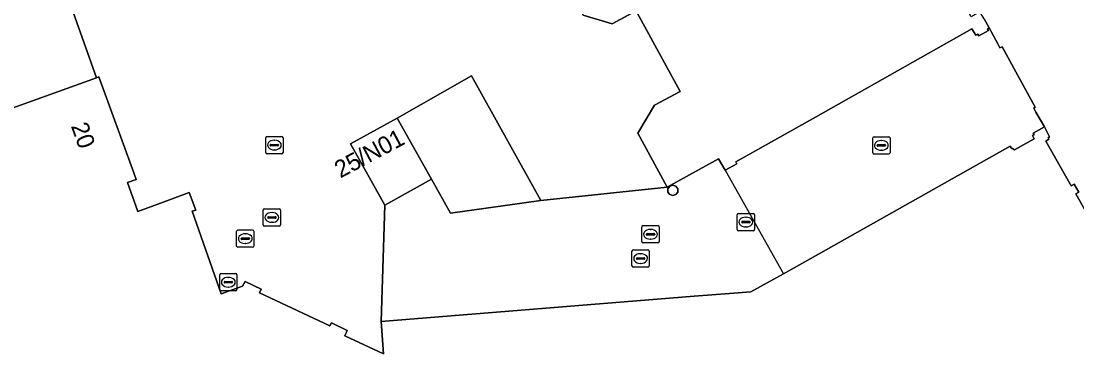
# Model space of a CAD drawing. Extents: x 161087 to 161926, y 382572 to 383873.
# Drawn here: x 161454.1 to 161515.1, y 383360.6 to 383379.8 of the extents above; entities that cross this region are included whole.
import ezdxf

# ---------------------------------------------------------------- set-up
doc = ezdxf.new("R2010")
doc.units = 0
for name, color, linetype in [('IMGEO_Erf', 7, 'Continuous'), ('IMGEO_Kolk', 7, 'Continuous'), ('IMGEO_Pand', 7, 'Continuous'), ('IMGEO_Pand_nummerreeks', 7, 'Continuous'), ('IMGEO_Pand_overbouw', 7, 'Continuous'), ('IMGEO_Rijbaan_lokaal_gesloten', 7, 'Continuous'), ('IMGEO_Rioolput', 7, 'Continuous'), ('IMGEO_Voetpad_open', 7, 'Continuous')]:
    doc.layers.add(name, color=color, linetype=linetype)

msp = doc.modelspace()

# ---------------------------------------------------------------- linework, layer by layer
at = {"layer": 'IMGEO_Erf'}
for points in [[(161449.614, 383401.267), (161458.425, 383376.541), (161458.566, 383376.592), (161460.575, 383371.046), (161460.712, 383370.669), (161460.22, 383370.497), (161460.809, 383368.807), (161461.966, 383369.235), (161463.785, 383369.909), (161464.172, 383368.89), (161463.959, 383368.833), (161465.627, 383364.056), (161466.871, 383364.499), (161467.019, 383364.772), (161467.951, 383364.32), (161467.848, 383364.121), (161471.923, 383362.206), (161472.008, 383362.389), (161472.924, 383361.933), (161472.781, 383361.628), (161475.027, 383360.589), (161474.891, 383362.462), (161475.092, 383369.186), (161473.104, 383372.728), (161475.81, 383374.209), (161480.107, 383376.648), (161484.121, 383369.446), (161491.428, 383370.219), (161489.723, 383373.347), (161490.7, 383374.948), (161492.17, 383375.749), (161489.69, 383380.298)], [(161489.632, 383380.405), (161488.249, 383379.651), (161486.567, 383380.146)]]:
    msp.add_lwpolyline(points, dxfattribs=at)
at = {"layer": 'IMGEO_Kolk'}
for p, q in [((161468.211, 383372.224), (161468.211, 383373.076)), ((161468.286, 383373.15), (161469.138, 383373.15)), ((161468.699, 383372.93), (161468.724, 383372.93)), ((161469.212, 383373.076), (161469.212, 383372.224)), ((161503.312, 383372.208), (161503.312, 383373.06)), ((161503.387, 383373.134), (161504.239, 383373.134)), ((161503.8, 383372.914), (161503.825, 383372.914)), ((161504.313, 383373.06), (161504.313, 383372.208)), ((161468.47, 383372.644), (161468.47, 383372.656)), ((161468.908, 383372.607), (161468.51, 383372.607)), ((161468.513, 383372.693), (161468.911, 383372.693)), ((161468.722, 383372.37), (161468.697, 383372.37)), ((161468.954, 383372.656), (161468.954, 383372.644)), ((161503.571, 383372.628), (161503.571, 383372.64)), ((161504.009, 383372.591), (161503.611, 383372.591)), ((161503.614, 383372.677), (161504.012, 383372.677)), ((161503.823, 383372.354), (161503.798, 383372.354)), ((161504.055, 383372.64), (161504.055, 383372.628)), ((161469.138, 383372.15), (161468.286, 383372.15)), ((161504.239, 383372.134), (161503.387, 383372.134)), ((161495.476, 383367.777), (161495.476, 383368.629)), ((161495.551, 383368.703), (161496.403, 383368.703)), ((161496.477, 383368.629), (161496.477, 383367.777)), ((161495.735, 383368.197), (161495.735, 383368.209)), ((161496.173, 383368.16), (161495.775, 383368.16)), ((161495.778, 383368.246), (161496.176, 383368.246)), ((161495.964, 383368.483), (161495.989, 383368.483)), ((161496.219, 383368.209), (161496.219, 383368.197)), ((161496.403, 383367.703), (161495.551, 383367.703)), ((161495.987, 383367.923), (161495.962, 383367.923))]:
    msp.add_line(p, q, dxfattribs=at)
for points in [[(161468.211, 383372.224), (161468.211, 383373.076)], [(161468.286, 383373.15), (161469.138, 383373.15)], [(161469.212, 383373.076), (161469.212, 383372.224)], [(161503.312, 383372.208), (161503.312, 383373.06)], [(161503.387, 383373.134), (161504.239, 383373.134)], [(161504.313, 383373.06), (161504.313, 383372.208)], [(161469.138, 383372.15), (161468.286, 383372.15)], [(161504.239, 383372.134), (161503.387, 383372.134)], [(161495.476, 383367.777), (161495.476, 383368.629)], [(161495.551, 383368.703), (161496.403, 383368.703)], [(161496.477, 383368.629), (161496.477, 383367.777)], [(161496.403, 383367.703), (161495.551, 383367.703)]]:
    msp.add_lwpolyline(points, dxfattribs=at)
for centre, radius, start, end in [((161468.288, 383373.074), 0.0765, 91.55205, 178.44795), ((161468.288, 383373.074), 0.0765, 91.55205, 178.44795), ((161469.136, 383373.074), 0.0765, 1.55205, 88.44795), ((161469.136, 383373.074), 0.0765, 1.55205, 88.44795), ((161503.389, 383373.058), 0.0765, 91.55205, 178.44795), ((161503.389, 383373.058), 0.0765, 91.55205, 178.44795), ((161504.237, 383373.058), 0.0765, 1.55205, 88.44795), ((161504.237, 383373.058), 0.0765, 1.55205, 88.44795), ((161468.288, 383372.226), 0.0765, 181.55205, 268.44795), ((161468.288, 383372.226), 0.0765, 181.55205, 268.44795), ((161468.51, 383372.653), 0.0403, 85.87752, 175.75265), ((161468.507, 383372.643), 0.0366, 178.93798, 274.71019), ((161468.911, 383372.65), 0.043, 264.86636, 352.45326), ((161468.915, 383372.655), 0.0386, 1.73085, 96.63898), ((161469.136, 383372.226), 0.0765, 271.55205, 358.44795), ((161469.136, 383372.226), 0.0765, 271.55205, 358.44795), ((161503.389, 383372.21), 0.0765, 181.55205, 268.44795), ((161503.389, 383372.21), 0.0765, 181.55205, 268.44795), ((161503.611, 383372.637), 0.0403, 85.87752, 175.75265), ((161503.608, 383372.627), 0.0366, 178.93798, 274.71019), ((161504.012, 383372.634), 0.043, 264.86636, 352.45326), ((161504.016, 383372.639), 0.0386, 1.73085, 96.63898), ((161504.237, 383372.21), 0.0765, 271.55205, 358.44795), ((161504.237, 383372.21), 0.0765, 271.55205, 358.44795), ((161495.553, 383368.627), 0.0765, 91.55205, 178.44795), ((161495.553, 383368.627), 0.0765, 91.55205, 178.44795), ((161496.401, 383368.627), 0.0765, 1.55205, 88.44795), ((161496.401, 383368.627), 0.0765, 1.55205, 88.44795), ((161495.775, 383368.206), 0.0403, 85.87752, 175.75265), ((161495.772, 383368.196), 0.0366, 178.93798, 274.71019), ((161496.176, 383368.203), 0.043, 264.86636, 352.45326), ((161496.18, 383368.208), 0.0386, 1.73085, 96.63898), ((161495.553, 383367.779), 0.0765, 181.55205, 268.44795), ((161495.553, 383367.779), 0.0765, 181.55205, 268.44795), ((161496.401, 383367.779), 0.0765, 271.55205, 358.44795), ((161496.401, 383367.779), 0.0765, 271.55205, 358.44795)]:
    msp.add_arc(centre, radius, start, end, dxfattribs=at)
for centre, major_axis, ratio, start_param, end_param in [((161468.698, 383372.65), (-0.387, 0.002), 0.722429, 4.712389, 7.853982), ((161468.723, 383372.65), (-0.39, 0.002), 0.717154, 1.570796, 4.712389), ((161503.799, 383372.634), (-0.387, 0.002), 0.722429, 4.712389, 7.853982), ((161503.824, 383372.634), (-0.39, 0.002), 0.717154, 1.570796, 4.712389), ((161495.963, 383368.203), (-0.387, 0.002), 0.722429, 4.712389, 7.853982), ((161495.988, 383368.203), (-0.39, 0.002), 0.717154, 1.570796, 4.712389)]:
    msp.add_ellipse(centre, major_axis=major_axis, ratio=ratio, start_param=start_param, end_param=end_param, dxfattribs=at)
at = {"layer": 'IMGEO_Pand'}
for points in [[(161504.697, 383388.733), (161501.105, 383395.27), (161500, 383394.687), (161490.04, 383389.435), (161485.994, 383387.227), (161487.988, 383383.569), (161486.343, 383382.672), (161486.105, 383380.993), (161486.567, 383380.146), (161488.249, 383379.651), (161489.632, 383380.405), (161489.69, 383380.298), (161500, 383386.093)], [(161509.05, 383379.365), (161509.267, 383379.001), (161509.383, 383379.053), (161509.446, 383378.953), (161510.007, 383379.267), (161509.955, 383379.37), (161510.053, 383379.419), (161509.749, 383379.944), (161509.511, 383380.356), (161508.998, 383380.064), (161507.204, 383383.34), (161507.547, 383383.547), (161504.697, 383388.733), (161500, 383386.093), (161489.69, 383380.298), (161492.17, 383375.749), (161490.7, 383374.948), (161489.723, 383373.347), (161491.428, 383370.219), (161494.394, 383371.863), (161494.773, 383371.204), (161495.453, 383371.575), (161495.396, 383371.674), (161500, 383374.267)], [(161477.798, 383370.676), (161478.901, 383368.725), (161484.121, 383369.446), (161480.107, 383376.648), (161475.81, 383374.209)], [(161477.798, 383370.676), (161475.81, 383374.209), (161473.104, 383372.728), (161475.092, 383369.186)], [(161492.043, 383370.125), (161491.934, 383370.275), (161491.758, 383370.332), (161491.582, 383370.275), (161491.473, 383370.125), (161491.473, 383369.939), (161491.582, 383369.789), (161491.758, 383369.732), (161491.934, 383369.789), (161492.043, 383369.939)]]:
    msp.add_lwpolyline(points, close=True, dxfattribs=at)
msp.add_lwpolyline([(161516.51, 383367.278), (161515.05, 383369.829), (161515.23, 383369.93), (161514.965, 383370.4), (161514.785, 383370.299), (161513.33, 383372.876), (161513.497, 383372.985), (161513.459, 383373.069), (161513.537, 383373.133), (161513.243, 383373.713), (161512.595, 383373.335), (161512.654, 383373.249), (161512.559, 383373.197), (161512.651, 383373.009), (161511.511, 383372.377), (161511.316, 383372.486), (161511.257, 383372.581), (161500, 383366.251), (161498.159, 383365.216), (161496.267, 383364.178), (161495.022, 383364.078), (161492.988, 383363.915), (161474.891, 383362.462), (161475.027, 383360.589), (161472.781, 383361.628), (161472.924, 383361.933), (161472.008, 383362.389), (161471.923, 383362.206), (161467.848, 383364.121), (161467.951, 383364.32), (161467.019, 383364.772), (161466.871, 383364.499), (161465.627, 383364.056), (161463.959, 383368.833), (161464.172, 383368.89), (161463.785, 383369.909), (161461.966, 383369.235), (161460.809, 383368.807), (161460.22, 383370.497), (161460.712, 383370.669), (161460.575, 383371.046), (161458.566, 383376.592), (161458.425, 383376.541), (161452.303, 383374.346)], dxfattribs=at)
at = {"layer": 'IMGEO_Pand_overbouw'}
msp.add_lwpolyline([(161494.773, 383371.204), (161498.159, 383365.216), (161500, 383366.251), (161511.257, 383372.581), (161511.316, 383372.486), (161511.511, 383372.377), (161512.651, 383373.009), (161512.559, 383373.197), (161512.654, 383373.249), (161512.595, 383373.335), (161513.243, 383373.713), (161512.741, 383374.556), (161512.628, 383374.788), (161512.698, 383374.836), (161510.802, 383378.333), (161510.672, 383378.273), (161510.539, 383378.491), (161510.053, 383379.419), (161509.955, 383379.37), (161510.007, 383379.267), (161509.446, 383378.953), (161509.383, 383379.053), (161509.267, 383379.001), (161509.05, 383379.365), (161500, 383374.267), (161495.396, 383371.674), (161495.453, 383371.575)], close=True, dxfattribs=at)
at = {"layer": 'IMGEO_Rijbaan_lokaal_gesloten'}
msp.add_lwpolyline([(161452.303, 383374.346), (161458.425, 383376.541), (161449.614, 383401.267)], dxfattribs=at)
for points in [[(161511.257, 383372.581), (161511.316, 383372.486), (161511.511, 383372.377), (161512.651, 383373.009), (161512.559, 383373.197), (161512.654, 383373.249), (161512.595, 383373.335), (161513.243, 383373.713), (161512.741, 383374.556), (161512.628, 383374.788), (161512.698, 383374.836), (161510.802, 383378.333), (161510.672, 383378.273), (161510.539, 383378.491), (161510.053, 383379.419), (161509.955, 383379.37), (161510.007, 383379.267), (161509.446, 383378.953), (161509.383, 383379.053), (161509.267, 383379.001), (161509.05, 383379.365), (161500, 383374.267), (161495.396, 383371.674), (161495.453, 383371.575), (161494.773, 383371.204), (161494.394, 383371.863), (161491.428, 383370.219), (161484.121, 383369.446), (161478.901, 383368.725), (161477.798, 383370.676), (161475.092, 383369.186), (161474.891, 383362.462), (161492.988, 383363.915), (161495.022, 383364.078), (161496.267, 383364.178), (161498.159, 383365.216), (161500, 383366.251)], [(161491.758, 383369.732), (161491.582, 383369.789), (161491.473, 383369.939), (161491.473, 383370.125), (161491.582, 383370.275), (161491.758, 383370.332), (161491.934, 383370.275), (161492.043, 383370.125), (161492.043, 383369.939), (161491.934, 383369.789)]]:
    msp.add_lwpolyline(points, close=True, dxfattribs=at)
at = {"layer": 'IMGEO_Rioolput'}
for p, q in [((161468.067, 383368.042), (161468.067, 383368.894)), ((161468.142, 383368.968), (161468.994, 383368.968)), ((161468.555, 383368.748), (161468.58, 383368.748)), ((161469.068, 383368.894), (161469.068, 383368.042)), ((161468.994, 383367.968), (161468.142, 383367.968)), ((161468.326, 383368.462), (161468.326, 383368.474)), ((161468.764, 383368.425), (161468.366, 383368.425)), ((161468.369, 383368.511), (161468.767, 383368.511)), ((161468.578, 383368.188), (161468.553, 383368.188)), ((161468.81, 383368.474), (161468.81, 383368.462)), ((161490.039, 383367.997), (161490.891, 383367.997)), ((161466.529, 383366.819), (161466.529, 383367.671)), ((161466.604, 383367.745), (161467.456, 383367.745)), ((161467.017, 383367.525), (161467.042, 383367.525)), ((161467.53, 383367.671), (161467.53, 383366.819)), ((161489.964, 383367.071), (161489.964, 383367.923)), ((161490.223, 383367.491), (161490.223, 383367.503)), ((161490.661, 383367.454), (161490.263, 383367.454)), ((161490.266, 383367.54), (161490.664, 383367.54)), ((161490.452, 383367.777), (161490.477, 383367.777)), ((161490.707, 383367.503), (161490.707, 383367.491)), ((161490.965, 383367.923), (161490.965, 383367.071)), ((161467.456, 383366.745), (161466.604, 383366.745)), ((161466.788, 383367.239), (161466.788, 383367.251)), ((161467.226, 383367.202), (161466.828, 383367.202)), ((161466.831, 383367.288), (161467.229, 383367.288)), ((161467.04, 383366.965), (161467.015, 383366.965)), ((161467.272, 383367.251), (161467.272, 383367.239)), ((161490.891, 383366.997), (161490.039, 383366.997)), ((161490.475, 383367.217), (161490.45, 383367.217)), ((161489.39, 383365.671), (161489.39, 383366.523)), ((161489.465, 383366.597), (161490.317, 383366.597)), ((161489.649, 383366.091), (161489.649, 383366.103)), ((161489.692, 383366.14), (161490.09, 383366.14)), ((161489.878, 383366.377), (161489.903, 383366.377)), ((161490.133, 383366.103), (161490.133, 383366.091)), ((161490.391, 383366.523), (161490.391, 383365.671)), ((161490.317, 383365.597), (161489.465, 383365.597)), ((161490.087, 383366.054), (161489.689, 383366.054)), ((161489.901, 383365.817), (161489.876, 383365.817)), ((161465.548, 383364.303), (161465.548, 383365.155)), ((161465.623, 383365.229), (161466.475, 383365.229)), ((161466.036, 383365.009), (161466.061, 383365.009)), ((161466.549, 383365.155), (161466.549, 383364.303)), ((161465.807, 383364.723), (161465.807, 383364.735)), ((161466.245, 383364.686), (161465.847, 383364.686)), ((161465.85, 383364.772), (161466.248, 383364.772)), ((161466.059, 383364.449), (161466.034, 383364.449)), ((161466.291, 383364.735), (161466.291, 383364.723)), ((161466.475, 383364.229), (161465.623, 383364.229))]:
    msp.add_line(p, q, dxfattribs=at)
for points in [[(161468.067, 383368.042), (161468.067, 383368.894)], [(161468.142, 383368.968), (161468.994, 383368.968)], [(161469.068, 383368.894), (161469.068, 383368.042)], [(161468.994, 383367.968), (161468.142, 383367.968)], [(161490.039, 383367.997), (161490.891, 383367.997)], [(161466.529, 383366.819), (161466.529, 383367.671)], [(161466.604, 383367.745), (161467.456, 383367.745)], [(161467.53, 383367.671), (161467.53, 383366.819)], [(161489.964, 383367.071), (161489.964, 383367.923)], [(161490.965, 383367.923), (161490.965, 383367.071)], [(161467.456, 383366.745), (161466.604, 383366.745)], [(161490.891, 383366.997), (161490.039, 383366.997)], [(161489.39, 383365.671), (161489.39, 383366.523)], [(161489.465, 383366.597), (161490.317, 383366.597)], [(161490.391, 383366.523), (161490.391, 383365.671)], [(161490.317, 383365.597), (161489.465, 383365.597)], [(161465.548, 383364.303), (161465.548, 383365.155)], [(161465.623, 383365.229), (161466.475, 383365.229)], [(161466.549, 383365.155), (161466.549, 383364.303)], [(161466.475, 383364.229), (161465.623, 383364.229)]]:
    msp.add_lwpolyline(points, dxfattribs=at)
for centre, radius, start, end in [((161468.144, 383368.892), 0.0765, 91.55205, 178.44795), ((161468.144, 383368.892), 0.0765, 91.55205, 178.44795), ((161468.992, 383368.892), 0.0765, 1.55205, 88.44795), ((161468.992, 383368.892), 0.0765, 1.55205, 88.44795), ((161468.144, 383368.044), 0.0765, 181.55205, 268.44795), ((161468.144, 383368.044), 0.0765, 181.55205, 268.44795), ((161468.366, 383368.471), 0.0403, 85.87752, 175.75265), ((161468.363, 383368.461), 0.0366, 178.93798, 274.71019), ((161468.767, 383368.468), 0.043, 264.86636, 352.45326), ((161468.771, 383368.473), 0.0386, 1.73085, 96.63898), ((161468.992, 383368.044), 0.0765, 271.55205, 358.44795), ((161468.992, 383368.044), 0.0765, 271.55205, 358.44795), ((161490.041, 383367.921), 0.0765, 91.55205, 178.44795), ((161490.041, 383367.921), 0.0765, 91.55205, 178.44795), ((161490.889, 383367.921), 0.0765, 1.55205, 88.44795), ((161490.889, 383367.921), 0.0765, 1.55205, 88.44795), ((161466.606, 383367.669), 0.0765, 91.55205, 178.44795), ((161466.606, 383367.669), 0.0765, 91.55205, 178.44795), ((161467.454, 383367.669), 0.0765, 1.55205, 88.44795), ((161467.454, 383367.669), 0.0765, 1.55205, 88.44795), ((161490.263, 383367.5), 0.0403, 85.87752, 175.75265), ((161490.26, 383367.49), 0.0366, 178.93798, 274.71019), ((161490.664, 383367.497), 0.043, 264.86636, 352.45326), ((161490.668, 383367.502), 0.0386, 1.73085, 96.63898), ((161466.606, 383366.821), 0.0765, 181.55205, 268.44795), ((161466.606, 383366.821), 0.0765, 181.55205, 268.44795), ((161466.828, 383367.248), 0.0403, 85.87752, 175.75265), ((161466.825, 383367.238), 0.0366, 178.93798, 274.71019), ((161467.229, 383367.245), 0.043, 264.86636, 352.45326), ((161467.233, 383367.25), 0.0386, 1.73085, 96.63898), ((161467.454, 383366.821), 0.0765, 271.55205, 358.44795), ((161467.454, 383366.821), 0.0765, 271.55205, 358.44795), ((161490.041, 383367.073), 0.0765, 181.55205, 268.44795), ((161490.041, 383367.073), 0.0765, 181.55205, 268.44795), ((161490.889, 383367.073), 0.0765, 271.55205, 358.44795), ((161490.889, 383367.073), 0.0765, 271.55205, 358.44795), ((161489.467, 383366.521), 0.0765, 91.55205, 178.44795), ((161489.467, 383366.521), 0.0765, 91.55205, 178.44795), ((161489.689, 383366.1), 0.0403, 85.87752, 175.75265), ((161490.094, 383366.102), 0.0386, 1.73085, 96.63898), ((161490.315, 383366.521), 0.0765, 1.55205, 88.44795), ((161490.315, 383366.521), 0.0765, 1.55205, 88.44795), ((161489.467, 383365.673), 0.0765, 181.55205, 268.44795), ((161489.467, 383365.673), 0.0765, 181.55205, 268.44795), ((161489.686, 383366.09), 0.0366, 178.93798, 274.71019), ((161490.09, 383366.097), 0.043, 264.86636, 352.45326), ((161490.315, 383365.673), 0.0765, 271.55205, 358.44795), ((161490.315, 383365.673), 0.0765, 271.55205, 358.44795), ((161465.625, 383365.153), 0.0765, 91.55205, 178.44795), ((161465.625, 383365.153), 0.0765, 91.55205, 178.44795), ((161466.473, 383365.153), 0.0765, 1.55205, 88.44795), ((161466.473, 383365.153), 0.0765, 1.55205, 88.44795), ((161465.625, 383364.305), 0.0765, 181.55205, 268.44795), ((161465.625, 383364.305), 0.0765, 181.55205, 268.44795), ((161465.847, 383364.732), 0.0403, 85.87752, 175.75265), ((161465.844, 383364.722), 0.0366, 178.93798, 274.71019), ((161466.248, 383364.729), 0.043, 264.86636, 352.45326), ((161466.252, 383364.734), 0.0386, 1.73085, 96.63898), ((161466.473, 383364.305), 0.0765, 271.55205, 358.44795), ((161466.473, 383364.305), 0.0765, 271.55205, 358.44795)]:
    msp.add_arc(centre, radius, start, end, dxfattribs=at)
for centre, major_axis, ratio, start_param, end_param in [((161468.554, 383368.468), (-0.387, 0.002), 0.722429, 4.712389, 7.853982), ((161468.579, 383368.468), (-0.39, 0.002), 0.717154, 1.570796, 4.712389), ((161467.016, 383367.245), (-0.387, 0.002), 0.722429, 4.712389, 7.853982), ((161467.041, 383367.245), (-0.39, 0.002), 0.717154, 1.570796, 4.712389), ((161490.451, 383367.497), (-0.387, 0.002), 0.722429, 4.712389, 7.853982), ((161490.476, 383367.497), (-0.39, 0.002), 0.717154, 1.570796, 4.712389), ((161489.877, 383366.097), (-0.387, 0.002), 0.722429, 4.712389, 7.853982), ((161489.902, 383366.097), (-0.39, 0.002), 0.717154, 1.570796, 4.712389), ((161466.035, 383364.729), (-0.387, 0.002), 0.722429, 4.712389, 7.853982), ((161466.06, 383364.729), (-0.39, 0.002), 0.717154, 1.570796, 4.712389)]:
    msp.add_ellipse(centre, major_axis=major_axis, ratio=ratio, start_param=start_param, end_param=end_param, dxfattribs=at)
at = {"layer": 'IMGEO_Voetpad_open'}
msp.add_lwpolyline([(161509.749, 383379.944), (161510.053, 383379.419), (161510.539, 383378.491), (161510.672, 383378.273), (161510.802, 383378.333), (161512.698, 383374.836), (161512.628, 383374.788), (161512.741, 383374.556), (161513.243, 383373.713), (161513.537, 383373.133), (161513.459, 383373.069), (161513.497, 383372.985), (161513.33, 383372.876), (161514.785, 383370.299), (161514.965, 383370.4), (161515.23, 383369.93), (161515.05, 383369.829), (161516.51, 383367.278)], dxfattribs=at)

# ---------------------------------------------------------------- texts
at = {"layer": 'IMGEO_Pand_nummerreeks'}
for s, rotation, p in [('20', 289.91007, (161456.935, 383373.755)), ('25/N01', 28.0245, (161472.528, 383370.72))]:
    msp.add_text(s, height=1, rotation=rotation, dxfattribs=at).set_placement(p)

doc.saveas('drawing.dxf')
